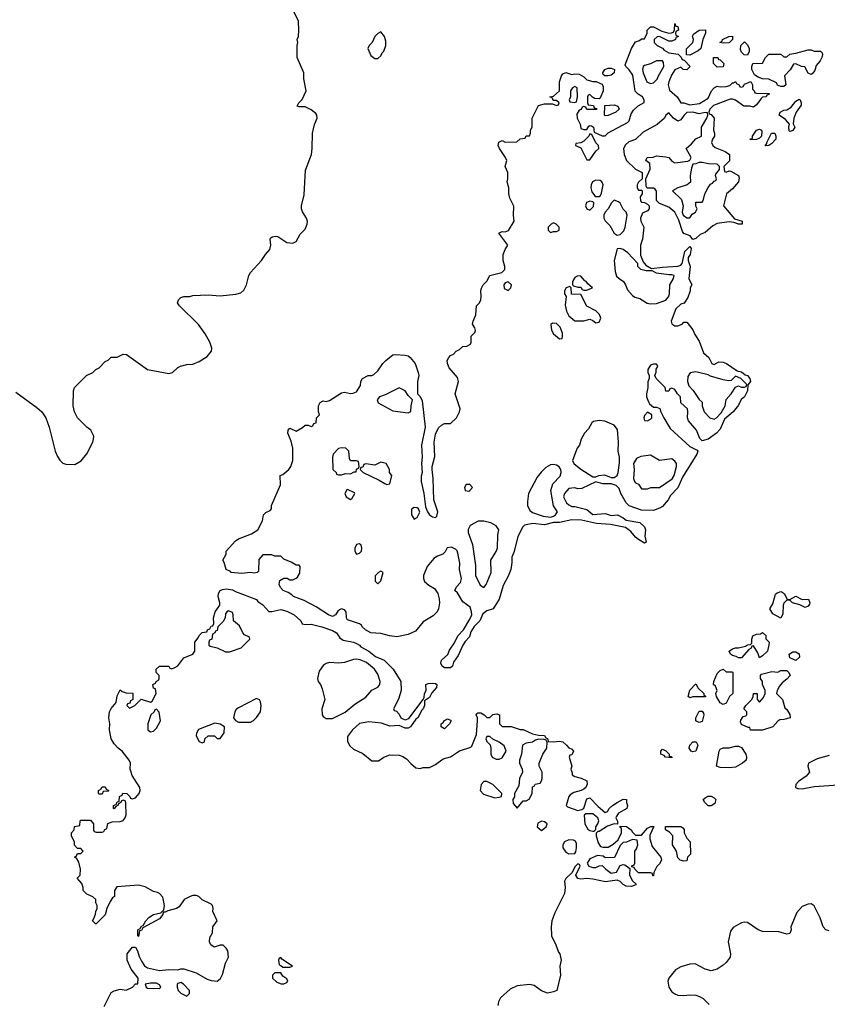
# Model space of a CAD drawing. Header units: inches. Extents: x 2293880 to 2522759, y 823965 to 1006879.
# Tile 272 of 325: x 2461166 to 2466497, y 830318 to 836820. Entities that reach past the tile are written whole.
import ezdxf

# ---------------------------------------------------------------- set-up
doc = ezdxf.new("R2010")
doc.units = ezdxf.units.IN
doc.header["$MEASUREMENT"] = 0
doc.layers.add('C4863', color=7, linetype='Continuous')

msp = doc.modelspace()

# ---------------------------------------------------------------- linework, layer by layer
at = {"layer": 'C4863', "color": 5}
for points, elevation in [([(2461139.8, 834359.8), (2461279.8, 834259.8), (2461312, 834230), (2461338, 834190), (2461361, 834130), (2461401, 833970), (2461415.3, 833935.3), (2461430, 833912), (2461450, 833892), (2461470, 833884.7), (2461530, 833882), (2461572.9, 833907.1), (2461610, 833952), (2461648.7, 834030), (2461654, 834050), (2461655.3, 834070), (2461635.3, 834110), (2461610, 834128), (2461548, 834190), (2461528, 834230), (2461518, 834270), (2461522, 834370), (2461528.7, 834390), (2461608, 834470), (2461648.8, 834491.2), (2461669.1, 834510.9), (2461690, 834522), (2461730, 834562), (2461750, 834572), (2461769, 834591), (2461810, 834591.3), (2461849.1, 834610.9), (2461872, 834610), (2462010, 834511), (2462150, 834482.8), (2462175.3, 834490), (2462210, 834522.8), (2462227.2, 834532.8), (2462270, 834543), (2462310, 834545.5), (2462350, 834562), (2462404.4, 834595.6), (2462432, 834630), (2462434, 834650), (2462420.7, 834690), (2462390, 834746), (2462346.7, 834806.7), (2462222, 834930), (2462208.7, 834950), (2462214, 834970), (2462230, 834986), (2462250, 834991), (2462288.8, 834991.2), (2462310, 834998), (2462410, 835002.8), (2462490, 834997.3), (2462592.5, 835007.5), (2462624.7, 835015.3), (2462645.6, 835034.4), (2462664, 835070), (2462679, 835130), (2462689.4, 835150.6), (2462762, 835230), (2462788.7, 835270), (2462818, 835302), (2462824, 835330), (2462819, 835370), (2462822, 835378), (2462832.9, 835387.1), (2462854, 835390), (2462870, 835387.7), (2462928.9, 835348.9), (2462970, 835344.2), (2462990, 835354.8), (2463016.3, 835403.7), (2463050, 835437.3), (2463063.6, 835470), (2463064.7, 835490), (2463058.3, 835510), (2463032.1, 835552.1), (2463025.1, 835570), (2463025.1, 835590), (2463044.4, 835664.4), (2463053.6, 835826.4), (2463091.3, 835930), (2463096.9, 835970), (2463098.5, 836070), (2463112.1, 836127.9), (2463129.6, 836170), (2463126.6, 836190), (2463119.7, 836199.7), (2463090, 836225.2), (2463050, 836245.2), (2463010, 836244), (2462998, 836250), (2463008, 836270), (2463030, 836292), (2463058, 836350), (2463042, 836430), (2463042, 836470), (2462998, 836570), (2462998, 836650), (2463002, 836670), (2462998, 836690), (2463006, 836710), (2463008, 836750), (2463006, 836810), (2462978, 836870)], 80), ([(2461723.1, 830303.1), (2461770, 830394.8), (2461790, 830406), (2461830, 830418), (2461870, 830412), (2461910, 830432), (2461930, 830452), (2461946, 830454), (2461948, 830490), (2461902, 830550), (2461875.3, 830610), (2461875.3, 830650), (2461910, 830694), (2461930, 830694), (2461944.7, 830670), (2461954.4, 830634.4), (2461970, 830602), (2461990, 830572), (2462010, 830558), (2462090, 830541), (2462150, 830546.8), (2462210, 830544.7), (2462230, 830551.3), (2462250, 830551.3), (2462330, 830526), (2462403.4, 830483.4), (2462430, 830474), (2462470, 830470.8), (2462491.8, 830488.2), (2462504.8, 830515.2), (2462525.2, 830590), (2462544, 830630), (2462539, 830670), (2462530, 830688), (2462510, 830708), (2462490, 830708.7), (2462450, 830695.3), (2462428, 830710), (2462418, 830730), (2462420.4, 830759.6), (2462438, 830790), (2462442, 830830), (2462468.7, 830870), (2462442, 830930), (2462444, 830950), (2462439, 830970), (2462430, 830979), (2462370, 831008), (2462348, 831030), (2462330, 831037.2), (2462310, 831037.2), (2462292, 831030), (2462252, 831010), (2462218, 830962), (2462202, 830950), (2462144.7, 830935.3), (2462126, 830926), (2462114, 830926), (2462112, 830910), (2462090, 830882), (2461978, 830822), (2461970, 830806), (2461958, 830802), (2461950, 830766), (2461946, 830770), (2461946, 830810), (2461962, 830818), (2461970, 830834), (2461982, 830838), (2461998, 830870), (2462018, 830890), (2462050, 830911.3), (2462098, 830922), (2462118, 830942), (2462122, 830970), (2462110, 831026), (2462088.4, 831048.4), (2462075.3, 831055.3), (2462050, 831062), (2461993.8, 831093.8), (2461950, 831105.2), (2461806.8, 831093.2), (2461792, 831070), (2461792, 831030), (2461779.6, 831020.4), (2461763.5, 830996.5), (2461742, 830950), (2461730.9, 830909.1), (2461670, 830848.7), (2461666, 830850), (2461646, 830870), (2461656.4, 830883.6), (2461667.3, 830912.7), (2461668.4, 830931.6), (2461678, 830950), (2461678, 830970), (2461668.4, 830988.4), (2461668, 831010), (2461650, 831028), (2461610, 831046), (2461586, 831070), (2461586, 831090), (2461576.4, 831116.4), (2461546, 831150), (2461566, 831170), (2461568, 831210), (2461556.4, 831256.4), (2461542, 831282), (2461528, 831290), (2461542, 831298), (2461547.3, 831312.7), (2461570, 831314), (2461586, 831330), (2461570, 831346), (2461547.3, 831347.3), (2461528.4, 831368.4), (2461528, 831390), (2461508.4, 831428.4), (2461508, 831450), (2461526, 831470), (2461527.3, 831492.7), (2461562, 831498), (2461566, 831530), (2461570, 831534), (2461632.7, 831532.7), (2461654, 831510), (2461654, 831470), (2461658, 831458), (2461670, 831454), (2461710, 831454), (2461722, 831458), (2461727.3, 831472.7), (2461742, 831478), (2461747.3, 831512.7), (2461776.4, 831523.6), (2461830, 831524.7), (2461850, 831532), (2461862, 831550), (2461868.7, 831570), (2461867.3, 831647.3), (2461862, 831662), (2461850, 831666), (2461838, 831662), (2461834, 831650), (2461818, 831642), (2461814, 831630), (2461798, 831622), (2461790, 831608), (2461786, 831610), (2461786, 831630), (2461802, 831638), (2461810, 831654), (2461822, 831658), (2461826, 831690), (2461842, 831698), (2461848, 831712), (2461874, 831710), (2461894, 831690), (2461898, 831678), (2461910, 831674), (2461930, 831682), (2461955.3, 831710), (2461961.2, 831730), (2461959, 831750), (2461909.5, 831829.5), (2461901.2, 831850), (2461895.3, 831870), (2461898, 831910), (2461888.7, 831930), (2461842, 831990), (2461815.3, 832010), (2461790, 832038), (2461769.3, 832070), (2461758, 832130), (2461762, 832170), (2461755.3, 832210), (2461759, 832250), (2461770, 832271.3), (2461802, 832310), (2461810, 832354), (2461830, 832394), (2461843.6, 832383.6), (2461870, 832374), (2461912.7, 832372.7), (2461914, 832330), (2461898, 832322), (2461892.7, 832307.3), (2461878, 832302), (2461874, 832290), (2461890, 832274), (2461926, 832290), (2461968, 832332), (2462030, 832312), (2462040.4, 832319.6), (2462068, 832370), (2462062, 832402), (2462050, 832406), (2462046, 832430), (2462062, 832438), (2462066, 832450), (2462082, 832458), (2462086, 832470), (2462086, 832490), (2462066, 832510), (2462066, 832530), (2462088.7, 832551.3), (2462150, 832551.3), (2462158, 832538), (2462170, 832534), (2462190, 832542), (2462210, 832552), (2462250, 832604.7), (2462309.1, 832630.9), (2462322, 832650), (2462322, 832710), (2462343.1, 832736.9), (2462350, 832754), (2462370, 832772), (2462402, 832778), (2462406, 832790), (2462422, 832798), (2462430, 832814), (2462442, 832818), (2462448, 832832), (2462445.2, 832870), (2462455.3, 832910), (2462487.3, 832952.7), (2462488, 832970), (2462475.3, 833010), (2462479, 833030), (2462488.7, 833050), (2462503.9, 833056.1), (2462530, 833061.6), (2462570, 833054.6), (2462590, 833043), (2462730, 832990.4), (2462738, 832978), (2462770, 832956), (2462810, 832911.3), (2462830, 832911), (2462890, 832924.4), (2462930, 832914.2), (2462977.6, 832890), (2463021, 832850), (2463030.8, 832830.8), (2463050, 832826), (2463090, 832828.2), (2463161, 832810), (2463230, 832786), (2463257.4, 832770), (2463278.8, 832738.8), (2463301.7, 832721.7), (2463370, 832708.8), (2463390, 832699.6), (2463408.2, 832690), (2463418, 832678), (2463470.6, 832650), (2463515.3, 832615.3), (2463570.8, 832590), (2463630.5, 832530.5), (2463682, 832450), (2463684.7, 832390), (2463666.4, 832333.6), (2463634, 832270), (2463638, 832258), (2463652.7, 832252.7), (2463670, 832234), (2463682, 832210), (2463699.8, 832199.8), (2463710, 832196), (2463734.8, 832205.2), (2463828.7, 832330), (2463835.3, 832344.7), (2463837.2, 832370), (2463848.7, 832390), (2463846, 832430), (2463863.1, 832436.9), (2463890, 832439.1), (2463910, 832437.1), (2463919.1, 832430), (2463917.1, 832410), (2463886, 832374), (2463870, 832343.7), (2463838, 832322), (2463838, 832290), (2463830, 832269), (2463820.5, 832259.5), (2463793.4, 832210), (2463779.9, 832200.1), (2463746, 832150), (2463730, 832142), (2463710, 832142), (2463670, 832159), (2463610, 832154.5), (2463554.2, 832174.2), (2463470, 832184.2), (2463408.8, 832171.2), (2463362.8, 832130), (2463330, 832086), (2463330, 832054), (2463344.5, 832024.5), (2463370, 832002.8), (2463430, 831974.8), (2463490, 831926), (2463534, 831926), (2463569.1, 831950.9), (2463610, 831966), (2463670, 831962.8), (2463694.8, 831954.8), (2463719.8, 831939.8), (2463747.3, 831907.3), (2463779.8, 831879.8), (2463810, 831876), (2463830, 831881), (2463870, 831881), (2463910, 831901), (2463962, 831938), (2464010, 831951.3), (2464069.1, 831990.9), (2464144, 832016), (2464150, 832022), (2464180.4, 832099.6), (2464188.7, 832190), (2464188, 832210), (2464178, 832230), (2464183.1, 832236.9), (2464190, 832242), (2464210, 832242), (2464232, 832230), (2464250, 832212), (2464270, 832212), (2464289.3, 832230.7), (2464315.3, 832235.3), (2464334, 832230), (2464332, 832170), (2464350, 832152), (2464410, 832151.3), (2464470, 832132), (2464490, 832132), (2464550, 832104.7), (2464590, 832094), (2464630, 832092), (2464638, 832078), (2464650, 832074), (2464654, 832054), (2464690, 832051.3), (2464730, 832056), (2464750, 832050.6), (2464776, 832030), (2464790, 832011.3), (2464810, 832002), (2464822, 831990), (2464810, 831966), (2464798, 831962), (2464794, 831950), (2464811.2, 831891.2), (2464804.7, 831870), (2464812.7, 831847.3), (2464812.7, 831832.7), (2464830, 831822), (2464871.2, 831811.2), (2464910, 831794), (2464911.6, 831771.6), (2464902, 831750), (2464890, 831738), (2464871.3, 831728.7), (2464823.5, 831716.5), (2464799.8, 831700.2), (2464790.9, 831689.1), (2464772, 831630), (2464781, 831621), (2464850, 831598), (2464876.4, 831603.6), (2464890, 831614), (2464910, 831674), (2464930, 831682), (2464983.5, 831623.5), (2465030, 831584.7), (2465046, 831590), (2465058, 831610), (2465078, 831630), (2465110, 831651.3), (2465150, 831672), (2465171, 831671), (2465171.3, 831650), (2465178, 831630), (2465174, 831610), (2465119.6, 831580.4), (2465103.6, 831556.4), (2465102, 831550), (2465112.7, 831527.3), (2465112.7, 831507.3), (2465090, 831508.7), (2465046.8, 831493.2), (2464990, 831458), (2464982, 831458), (2464972, 831448), (2464971.3, 831430), (2464983.5, 831383.5), (2465000.7, 831360.7), (2465015.3, 831355.3), (2465050, 831356), (2465084, 831376), (2465115.3, 831404.7), (2465138, 831450), (2465138, 831478), (2465130, 831486), (2465130, 831494), (2465170.9, 831490.9), (2465202, 831470), (2465210, 831454), (2465230, 831434), (2465270, 831434), (2465310, 831482), (2465332.7, 831492.7), (2465351.6, 831491.6), (2465324.7, 831435.3), (2465324.7, 831410), (2465339.8, 831359.8), (2465398, 831290), (2465402, 831270), (2465390, 831246), (2465371.6, 831228.4), (2465362, 831210), (2465352.7, 831187.3), (2465350, 831166), (2465346, 831166), (2465342, 831182), (2465330, 831186), (2465250, 831186), (2465226, 831210), (2465222, 831222), (2465206, 831226), (2465207.3, 831232.7), (2465222, 831238), (2465226, 831250), (2465226, 831330), (2465236.4, 831343.6), (2465246, 831370), (2465242, 831402), (2465210, 831406), (2465171.6, 831388.4), (2465150, 831386), (2465130, 831366), (2465092.7, 831287.3), (2465030, 831286), (2465016.4, 831296.4), (2464979.6, 831300.4), (2464930, 831278), (2464912, 831250), (2464922, 831230), (2464950, 831221), (2464970, 831221), (2464990, 831232), (2465010, 831234), (2465034, 831210), (2465070, 831184.7), (2465106, 831190), (2465130, 831234), (2465150, 831242), (2465159.6, 831239.6), (2465194, 831214), (2465192, 831170), (2465210, 831134), (2465232.7, 831112.7), (2465234, 831106), (2465203.6, 831096.4), (2465170, 831099), (2465150, 831109), (2465129.2, 831129.2), (2465110, 831138), (2465033.2, 831126.8), (2464950, 831145.1), (2464910.6, 831149.4), (2464870, 831145.2), (2464850, 831149), (2464838, 831170), (2464866, 831230), (2464862, 831242), (2464850, 831246), (2464830, 831226), (2464812.7, 831187.3), (2464770, 831148), (2464762.8, 831130), (2464767.3, 831090), (2464763, 831050), (2464697.7, 830922.3), (2464679.5, 830870), (2464674.4, 830830), (2464677.1, 830770), (2464705.5, 830710), (2464721.4, 830661.4), (2464730.6, 830650), (2464741, 830610), (2464731.3, 830570), (2464736, 830510), (2464710.5, 830410), (2464690, 830400.7), (2464650, 830392.3), (2464610, 830407.6), (2464562.4, 830442.4), (2464530, 830449.6), (2464450, 830439.5), (2464402.8, 830417.2), (2464340.3, 830359.7), (2464325.7, 830334.3), (2464322, 830310)], 60), ([(2466510, 831961.1), (2466430, 831938.5), (2466373.4, 831910), (2466367.3, 831890), (2466379.1, 831850), (2466356.1, 831823.9), (2466307, 831790), (2466288.4, 831770), (2466286, 831750), (2466302, 831742), (2466330, 831740.3), (2466410, 831756.4), (2466570, 831766.7)], 80), ([(2466510, 830802), (2466488, 830810), (2466469, 830830), (2466450, 830888), (2466410, 830968), (2466390, 830982), (2466370, 830979), (2466330, 830964), (2466295.2, 830924.8), (2466256, 830830), (2466258, 830810), (2466250, 830786), (2466230, 830782), (2466176.5, 830796.5), (2466070, 830799.5), (2466041.2, 830810), (2465970, 830858), (2465950, 830860.9), (2465930, 830855.1), (2465875.3, 830824.7), (2465858.3, 830801.7), (2465843.1, 830730), (2465857.1, 830650), (2465856.3, 830630), (2465830, 830594), (2465810, 830577.2), (2465770, 830549), (2465730, 830539), (2465690, 830549), (2465625.6, 830585.6), (2465590, 830582.7), (2465530, 830566), (2465495.6, 830544.4), (2465450.8, 830490), (2465444.9, 830470), (2465450.5, 830430.5), (2465470, 830401), (2465490, 830386), (2465510, 830378.8), (2465550, 830376), (2465590, 830381), (2465630, 830378), (2465654, 830370), (2465676.9, 830356.9), (2465716.9, 830316.9)], 80)]:
    msp.add_lwpolyline(points, dxfattribs=dict(at, elevation=elevation))
for points, elevation in [([(2465450, 836678), (2465390, 836708), (2465372.7, 836707.3), (2465354, 836690), (2465354, 836670), (2465374, 836650), (2465410, 836632), (2465419.6, 836619.6), (2465450, 836602), (2465511.6, 836591.6), (2465532.7, 836572.7), (2465538, 836558), (2465552.7, 836552.7), (2465591.6, 836511.6), (2465570, 836488.7), (2465546, 836490), (2465530, 836506), (2465490, 836488), (2465467.3, 836452.7), (2465450.7, 836410), (2465446.8, 836390), (2465454.8, 836354.8), (2465504.7, 836310), (2465530, 836272), (2465550, 836271.3), (2465590, 836258), (2465653.2, 836266.8), (2465710, 836302), (2465733.2, 836350), (2465750, 836371), (2465770, 836381), (2465790, 836376), (2465830, 836378), (2465854, 836386), (2465870, 836402), (2465878, 836402), (2465890, 836412), (2465898, 836398), (2465914, 836390), (2465918, 836378), (2465930, 836374), (2465942, 836378), (2465950, 836394), (2465991.6, 836411.6), (2466002, 836390), (2466002, 836362), (2466014, 836350), (2466018, 836338), (2466030, 836334), (2466112, 836332), (2466110, 836326), (2466098, 836322), (2466094, 836310), (2466070, 836308), (2466059.6, 836300.4), (2466030, 836258), (2466010, 836242), (2465988.4, 836248.4), (2465946, 836250), (2465890, 836289), (2465870, 836295.3), (2465854.6, 836294.6), (2465746, 836254), (2465722, 836230), (2465714, 836210), (2465718, 836198), (2465730, 836194), (2465751, 836170), (2465744.7, 836090), (2465751.3, 836070), (2465751.3, 836050), (2465738, 836030), (2465732, 836010), (2465742, 835990), (2465756, 835976), (2465822, 835950), (2465852, 835930), (2465851.3, 835888.7), (2465814, 835850), (2465818, 835818), (2465830, 835814), (2465850, 835822), (2465859.6, 835819.6), (2465910, 835792), (2465915.3, 835775.3), (2465910.7, 835749.3), (2465870, 835702), (2465831, 835669), (2465812, 835590), (2465884.7, 835504.7), (2465934, 835490), (2465934, 835470), (2465910, 835469.2), (2465880.4, 835480.4), (2465850, 835484), (2465770, 835474), (2465741.4, 835458.6), (2465690, 835414), (2465657.5, 835402.5), (2465630, 835375.3), (2465610, 835368), (2465592.5, 835392.5), (2465549.1, 835409.1), (2465540.2, 835420.2), (2465516, 835496), (2465489.3, 835549.3), (2465450, 835582), (2465390, 835606), (2465370, 835626), (2465368.4, 835688.4), (2465360.4, 835700.4), (2465350, 835708), (2465308, 835708), (2465300.4, 835720.4), (2465298, 835770), (2465327.3, 835832.7), (2465326, 835870), (2465298, 835890), (2465308.7, 835910), (2465347.3, 835912.7), (2465370, 835922), (2465430, 835914.8), (2465450.6, 835910.6), (2465470, 835884.7), (2465490, 835874.8), (2465575.3, 835884.7), (2465588.4, 835891.6), (2465598, 835910), (2465566, 835970), (2465600.4, 835999.6), (2465630, 836034), (2465666, 836050), (2465666, 836110), (2465702, 836170), (2465708, 836190), (2465706, 836206), (2465690, 836208), (2465650, 836199), (2465610, 836208.7), (2465570, 836208), (2465550, 836188), (2465530, 836158), (2465510, 836149), (2465482, 836170), (2465450, 836206), (2465431.6, 836188.4), (2465422, 836170), (2465372.8, 836127.2), (2465282, 836078), (2465230, 836028.7), (2465186.4, 836013.6), (2465165.4, 835994.6), (2465151.6, 835968.4), (2465156, 835930), (2465171, 835890), (2465230, 835832), (2465274, 835810), (2465274, 835770), (2465250, 835746), (2465242, 835730), (2465242, 835710), (2465250, 835694), (2465270, 835694), (2465274, 835690), (2465274, 835670), (2465262, 835650), (2465263.6, 835623.6), (2465270, 835614), (2465290, 835612), (2465310, 835602), (2465322, 835590), (2465322, 835570), (2465310, 835558), (2465278, 835542), (2465264.7, 835510), (2465266, 835490), (2465286, 835450), (2465278, 835370), (2465264.7, 835330), (2465264.7, 835264.7), (2465281, 835221), (2465298.8, 835198.8), (2465336.9, 835176.9), (2465410, 835186), (2465510, 835191.3), (2465530, 835198), (2465539, 835210), (2465555.3, 835290), (2465590, 835322), (2465598, 835310), (2465590.5, 835269.5), (2465578, 835250), (2465578, 835230), (2465591.3, 835190), (2465582, 835110), (2465602, 835070), (2465592, 835050), (2465591.2, 835028.8), (2465575.3, 834984.7), (2465551.3, 834948.7), (2465530, 834942), (2465496, 834910), (2465466.8, 834830), (2465471.2, 834811.2), (2465490, 834798), (2465510, 834798), (2465538, 834810), (2465550, 834822), (2465570, 834822), (2465610, 834771.3), (2465621.4, 834741.4), (2465650, 834698), (2465679.6, 834619.6), (2465714, 834590), (2465734, 834550), (2465750, 834542), (2465780.4, 834559.6), (2465810, 834558), (2465831.3, 834550), (2465901, 834501), (2465930, 834494), (2465954.4, 834474.4), (2465970.8, 834470), (2465984.7, 834450), (2465990.7, 834430), (2465972, 834408), (2465970, 834368), (2465950.6, 834330), (2465927.9, 834312.1), (2465910, 834275.3), (2465876, 834230), (2465818, 834182), (2465790, 834115.3), (2465766, 834090), (2465710.8, 834050), (2465670, 834038), (2465654.6, 834054.6), (2465634, 834110), (2465581.2, 834170), (2465574, 834190), (2465577.2, 834230), (2465574, 834250), (2465529.1, 834289.1), (2465528, 834330), (2465508.8, 834348.8), (2465490, 834378), (2465470, 834386), (2465458, 834382), (2465450, 834366), (2465430, 834366), (2465426, 834390), (2465368, 834450), (2465358, 834470), (2465367.3, 834492.7), (2465368, 834512), (2465378, 834530), (2465376.4, 834536.4), (2465370, 834546), (2465350, 834546), (2465330, 834538), (2465312, 834510), (2465312, 834490), (2465322, 834470), (2465322, 834450), (2465311.6, 834428.4), (2465311.3, 834390), (2465302.8, 834350), (2465304, 834330), (2465316.8, 834296.8), (2465324, 834284), (2465350, 834262), (2465370, 834262), (2465392, 834252), (2465398, 834230), (2465418.8, 834190), (2465460.5, 834120.5), (2465590, 834001), (2465638, 833978), (2465642, 833970), (2465634.8, 833950), (2465542, 833798), (2465510, 833729.5), (2465461.7, 833678.3), (2465447.3, 833650), (2465410, 833606), (2465390, 833593.2), (2465350, 833579), (2465270, 833582), (2465190, 833608.7), (2465169.4, 833629.4), (2465134, 833690), (2465124, 833724), (2465103.1, 833743.1), (2465070, 833755.3), (2465014.6, 833754.6), (2464970, 833768), (2464876.9, 833723.1), (2464850, 833722), (2464830, 833728), (2464790, 833724), (2464761, 833690), (2464756, 833670), (2464776, 833630), (2464790, 833616), (2464810, 833606), (2464830, 833606), (2464910, 833584.7), (2464950, 833552), (2465030, 833558), (2465070, 833546), (2465110.9, 833550.9), (2465150, 833531.3), (2465170, 833516), (2465258.5, 833498.5), (2465291, 833470), (2465296, 833450), (2465291.3, 833410), (2465302, 833370), (2465290, 833364), (2465250, 833386.6), (2465230, 833402), (2465200.1, 833440.1), (2465165.6, 833465.6), (2465066.2, 833486.2), (2464972.3, 833492.3), (2464874.2, 833514.2), (2464810, 833517), (2464730, 833499.3), (2464690, 833499), (2464630, 833485.1), (2464553.6, 833493.6), (2464499.1, 833480.9), (2464488, 833472), (2464453.2, 833406.8), (2464430, 833308), (2464414.8, 833270), (2464414.9, 833234.9), (2464408, 833190), (2464390, 833145.2), (2464356.7, 833083.3), (2464330, 832994), (2464290.9, 832929.1), (2464250, 832916), (2464223.1, 832896.9), (2464202.8, 832850), (2464166.6, 832813.4), (2464142.8, 832777.2), (2464135.8, 832744.2), (2464106, 832714), (2464090.5, 832690), (2464059.3, 832620.7), (2464030, 832578), (2464022.8, 832550), (2464010, 832539.3), (2463970, 832540.4), (2463955.6, 832550), (2463945.1, 832570), (2463949.6, 832590.4), (2463991.9, 832628.1), (2464003.6, 832656.4), (2464035.6, 832704.4), (2464058, 832750), (2464096, 832790), (2464138, 832862), (2464149.4, 832890), (2464149.3, 832910), (2464139.3, 832939.3), (2464090, 832975.3), (2464055.3, 833035.3), (2464038, 833050), (2464050, 833074), (2464076.4, 833103.6), (2464082, 833130), (2464069.4, 833189.4), (2464072, 833230), (2464058, 833298), (2464052.7, 833312.7), (2464042.7, 833322.7), (2464016, 833336), (2463988.2, 833331.8), (2463973.7, 833306.3), (2463958, 833290), (2463923.4, 833276.6), (2463899.3, 833260.7), (2463856, 833210), (2463830.8, 833150), (2463830.8, 833130), (2463838, 833110), (2463866, 833086), (2463904.5, 833064.5), (2463926.8, 833030), (2463935.3, 832995.3), (2463936, 832970), (2463930.9, 832929.1), (2463922, 832910), (2463896, 832884), (2463830, 832844), (2463778, 832782), (2463730, 832759), (2463654.8, 832745.2), (2463606, 832750), (2463550, 832767), (2463483.7, 832770), (2463448, 832790), (2463427.3, 832810), (2463422, 832822), (2463409.7, 832829.7), (2463330, 832857.2), (2463324.2, 832870), (2463322, 832910), (2463310, 832923.7), (2463290, 832929.5), (2463276.4, 832923.6), (2463265.5, 832914.5), (2463250.2, 832889.8), (2463230, 832879.7), (2463203.7, 832890), (2463122.6, 832942.6), (2463044.1, 832984.1), (2462973.2, 833010), (2462962.4, 833022.4), (2462937.6, 833037.6), (2462906, 833050), (2462886.6, 833070), (2462879, 833090), (2462884, 833116), (2462910, 833131.3), (2462931.2, 833131.2), (2462950, 833122), (2462970, 833122), (2462990, 833132), (2463000.4, 833139.6), (2463014.6, 833165.4), (2463018, 833210), (2463010, 833218), (2462990, 833218), (2462958, 833238), (2462910, 833258), (2462890, 833278), (2462850, 833278), (2462830, 833286), (2462770, 833286), (2462744.7, 833255.3), (2462742, 833178), (2462734, 833170), (2462714, 833166), (2462690, 833169.2), (2462630, 833162), (2462562.7, 833170), (2462556.9, 833176.9), (2462529, 833190), (2462516.4, 833236.4), (2462506, 833250), (2462528, 833290), (2462528.7, 833310), (2462590, 833378), (2462610, 833391), (2462696.4, 833423.6), (2462738, 833450), (2462768, 833510), (2462775.3, 833550), (2462790, 833564.7), (2462820.4, 833579.6), (2462828, 833590), (2462828.8, 833611.2), (2462887.3, 833747.3), (2462886, 833810), (2462903.1, 833816.9), (2462942, 833850), (2462955.3, 833870), (2462968.7, 833910), (2462969, 833990), (2462957.2, 834037.2), (2462935.3, 834090), (2462938, 834110), (2462950, 834122), (2462990, 834102), (2463033.2, 834126.8), (2463050, 834142), (2463070, 834142), (2463090, 834134), (2463102, 834138), (2463107.3, 834152.7), (2463122, 834158), (2463126, 834190), (2463146, 834210), (2463138, 834230), (2463138, 834270), (2463148.7, 834291.3), (2463170, 834302), (2463190, 834298), (2463210, 834304.7), (2463290, 834356), (2463310, 834361), (2463350, 834352), (2463367.3, 834352.7), (2463390, 834362), (2463415.3, 834404.7), (2463418, 834430), (2463429.5, 834450.5), (2463466, 834470), (2463490, 834471.3), (2463503.1, 834476.9), (2463530, 834502), (2463562, 834550), (2463582, 834570), (2463630, 834606), (2463646, 834610), (2463710, 834604.9), (2463730, 834599.1), (2463742.8, 834590), (2463775.5, 834550), (2463797.3, 834490), (2463800.7, 834470), (2463791.3, 834430), (2463792, 834350), (2463810, 834332), (2463823.6, 834303.6), (2463842.6, 834130), (2463818.4, 834010), (2463822.3, 833930), (2463818, 833890), (2463822.4, 833830), (2463815.1, 833804.9), (2463815.3, 833770), (2463833.4, 833690), (2463843.8, 833603.8), (2463857.6, 833570), (2463870, 833550.6), (2463890, 833536.4), (2463910, 833533), (2463918.8, 833541.2), (2463925.1, 833570), (2463900.4, 833650), (2463895.6, 833790), (2463887.8, 833850), (2463888, 833870), (2463905.3, 833934.7), (2463902.4, 834030), (2463910, 834082), (2463930, 834124.7), (2463950, 834142), (2463970, 834154), (2464010, 834154), (2464048.7, 834190), (2464069, 834230), (2464073.2, 834250), (2464041.2, 834350), (2464062, 834430), (2464056.4, 834456.4), (2464001.5, 834521.5), (2463989, 834550), (2463988.7, 834570), (2463998, 834590), (2464010, 834602), (2464028.4, 834611.6), (2464046, 834630), (2464070, 834642), (2464090, 834662), (2464116.4, 834663.6), (2464142, 834678), (2464146, 834690), (2464146, 834730), (2464170, 834754), (2464173.6, 834766.4), (2464170, 834786), (2464155.3, 834810), (2464159, 834830), (2464177.2, 834870), (2464182, 834930), (2464202, 834950), (2464209.2, 834970), (2464212.7, 834990), (2464209, 835031), (2464214, 835046), (2464226, 835070), (2464250, 835094), (2464269, 835131), (2464348, 835150), (2464368.7, 835170), (2464369, 835190), (2464357.2, 835230), (2464357.2, 835270), (2464370, 835302), (2464388, 835330), (2464328.7, 835411.3), (2464350, 835422), (2464370, 835418), (2464393.2, 835426.8), (2464429, 835490), (2464425.2, 835530), (2464428.4, 835588.4), (2464402, 835642), (2464394, 835670), (2464394, 835710), (2464384, 835750), (2464389, 835770), (2464389, 835810), (2464369.5, 835850), (2464381.2, 835890), (2464373.2, 835910), (2464333.2, 835970), (2464325.2, 835990), (2464328.7, 836011.3), (2464350, 836022), (2464370, 836012), (2464447.3, 836012.7), (2464470, 836034), (2464502, 836038), (2464510, 836054), (2464530, 836054), (2464538, 836070), (2464538, 836090), (2464548, 836110), (2464548.7, 836170), (2464590, 836254), (2464630, 836264.7), (2464683.6, 836263.6), (2464710, 836254), (2464722, 836258), (2464726, 836270), (2464710, 836286), (2464687.3, 836287.3), (2464682, 836302), (2464666, 836310), (2464690, 836314), (2464728, 836350), (2464729, 836410), (2464742, 836450), (2464750, 836462), (2464770, 836472), (2464810, 836458), (2464830, 836462), (2464859.6, 836459.6), (2464890, 836442), (2464910, 836422), (2464950, 836412), (2464971.6, 836411.6), (2464999.6, 836399.6), (2465010, 836394), (2465016.9, 836376.9), (2465018, 836350), (2464998, 836302), (2464990, 836298), (2464960.4, 836300.4), (2464947.3, 836307.3), (2464930, 836326), (2464918, 836322), (2464914, 836310), (2464914, 836270), (2464918, 836258), (2464952.7, 836252.7), (2464958, 836238), (2464972.7, 836232.7), (2464972.7, 836227.3), (2464910, 836226), (2464902, 836242), (2464890, 836246), (2464878, 836242), (2464872.7, 836227.3), (2464858, 836222), (2464843.6, 836196.4), (2464844.7, 836170), (2464864.7, 836130), (2464870, 836102), (2464890, 836094), (2464910, 836094), (2464923.1, 836116.9), (2464930, 836122), (2464939.6, 836119.6), (2464954, 836110), (2464958, 836078), (2465010, 836052), (2465030, 836052), (2465050, 836072), (2465179, 836141), (2465189, 836151), (2465202.7, 836197.3), (2465218, 836222), (2465249.2, 836250.8), (2465287.3, 836272.7), (2465288, 836290), (2465278, 836310), (2465248.8, 836328.8), (2465229, 836349), (2465212.9, 836452.9), (2465190, 836488.7), (2465166, 836510), (2465162, 836522), (2465204, 836630), (2465230, 836674), (2465256.4, 836683.6), (2465270, 836694), (2465290, 836694), (2465308, 836730), (2465308.7, 836750), (2465330, 836772), (2465350, 836772), (2465403.6, 836743.6), (2465450, 836732), (2465467.3, 836732.7), (2465482, 836738), (2465487.3, 836752.7), (2465490, 836794), (2465498, 836778), (2465510, 836774), (2465514, 836750), (2465498, 836742), (2465494, 836730), (2465498, 836718), (2465514, 836710), (2465498, 836702), (2465494, 836690), (2465470, 836678)], 60), ([(2463550, 836739), (2463530, 836728.7), (2463511.3, 836710), (2463492, 836670), (2463472, 836650), (2463464.7, 836630), (2463483.5, 836583.5), (2463510, 836564.7), (2463530, 836564.7), (2463550, 836582), (2463559, 836601), (2463570, 836612), (2463582.7, 836650), (2463582.7, 836677.3), (2463574, 836710)], 80), ([(2465590, 836586), (2465567.3, 836587.3), (2465567.3, 836627.3), (2465609, 836670), (2465614, 836690), (2465608, 836712), (2465614.6, 836725.4), (2465650, 836751), (2465692, 836752), (2465692, 836732), (2465676, 836690), (2465662, 836630), (2465645.4, 836614.6)], 60), ([(2465810, 836666), (2465788, 836670), (2465802, 836678), (2465806, 836690), (2465846, 836710), (2465870, 836712), (2465871.6, 836688.4), (2465850, 836668)], 60), ([(2465970, 836586), (2465947.3, 836587.3), (2465930, 836606), (2465923.1, 836623.1), (2465926, 836650), (2465950, 836674), (2465970, 836654), (2465982, 836630), (2465982, 836610)], 60), ([(2466410, 836612), (2466452.7, 836612.7), (2466462, 836602), (2466464.7, 836590), (2466461, 836570), (2466450, 836548), (2466423.6, 836516.4), (2466415.3, 836484.7), (2466396.9, 836463.1), (2466390, 836458), (2466370, 836466), (2466348, 836508), (2466326, 836510), (2466290, 836528), (2466272.7, 836527.3), (2466251.2, 836488.8), (2466214, 836450), (2466222, 836390), (2466210, 836378), (2466190, 836378), (2466168.4, 836388.4), (2466162, 836402), (2466110, 836428), (2466068.7, 836428.7), (2466040.2, 836440.2), (2466016.4, 836456.4), (2465998, 836490), (2465998, 836510), (2466006, 836530), (2466070, 836534), (2466089.1, 836570.9), (2466110, 836591.3), (2466190, 836592), (2466210, 836574), (2466230, 836574), (2466248.4, 836591.6), (2466290, 836598), (2466370, 836622), (2466390, 836622)], 60), ([(2465370, 836548.7), (2465330, 836528.7), (2465290, 836518), (2465282, 836510), (2465278, 836490), (2465281, 836470), (2465306, 836410), (2465330, 836398), (2465350, 836402), (2465373.6, 836426.4), (2465382, 836450), (2465418, 836510), (2465416.4, 836536.4), (2465408, 836548)], 60), ([(2465770, 836506), (2465746, 836530), (2465746, 836570), (2465774, 836570), (2465778, 836558), (2465790, 836554), (2465814, 836530), (2465810, 836508.7)], 60), ([(2465028.4, 836448.4), (2465018, 836458), (2465015.3, 836470), (2465028, 836490), (2465050, 836498.8), (2465070, 836498.8), (2465092, 836490), (2465090, 836468.7), (2465070, 836454), (2465050, 836448.7)], 60), ([(2464830, 836378), (2464814, 836370), (2464802, 836350), (2464802, 836310), (2464794, 836290), (2464798, 836278), (2464830, 836274), (2464842, 836278), (2464848, 836310), (2464846, 836370)], 60), ([(2465030, 836186), (2465026, 836190), (2465027.3, 836252.7), (2465090, 836258), (2465114, 836250), (2465122, 836230), (2465102, 836210), (2465050, 836188)], 60), ([(2466250, 836082), (2466245.6, 836085.6), (2466242, 836110), (2466248, 836130), (2466220.2, 836160.2), (2466178, 836190), (2466186, 836210), (2466210, 836222), (2466230, 836224.7), (2466257.2, 836242.8), (2466290, 836282), (2466310, 836296), (2466318, 836290), (2466324.7, 836270), (2466323.6, 836256.4), (2466291.3, 836210), (2466276, 836170), (2466271.6, 836131.6), (2466282, 836110), (2466270, 836088.7)], 60), ([(2464930, 836066), (2464922, 836050), (2464890, 836018), (2464870, 836006), (2464838, 836002), (2464834, 835990), (2464870, 835974), (2464910, 835894), (2464930, 835894), (2464969.1, 835950.9), (2464988, 835970), (2464986, 835990), (2464970, 836006), (2464942, 836062)], 60), ([(2465990, 836026), (2465988, 836030), (2466002, 836038), (2466002, 836050), (2466030, 836091), (2466050, 836098), (2466062, 836090), (2466063.6, 836083.6), (2466062, 836050), (2466050, 836038), (2466030, 836028)], 60), ([(2466086, 835986), (2466098, 836002), (2466098, 836010), (2466128.7, 836071.3), (2466150, 836071.3), (2466158, 836050), (2466156, 836030), (2466130, 836002), (2466110, 835988.7)], 60), ([(2465670, 835878), (2465650, 835878), (2465630, 835868), (2465610, 835866), (2465599.6, 835840.4), (2465592, 835790), (2465592.7, 835747.3), (2465571.6, 835728.4), (2465510, 835708.7), (2465474, 835690), (2465533.4, 835633.4), (2465546, 835590), (2465538, 835550), (2465544.7, 835530), (2465570, 835511.3), (2465590, 835512), (2465604, 835536), (2465626, 835550), (2465638, 835570), (2465628, 835588), (2465630, 835614), (2465670, 835614), (2465676.4, 835623.6), (2465688.7, 835670), (2465710, 835712), (2465725.6, 835734.4), (2465739, 835741), (2465750, 835754), (2465762, 835758), (2465766, 835770), (2465758, 835790), (2465760.4, 835799.6), (2465786, 835830), (2465786, 835850), (2465770, 835866), (2465711.6, 835868.4)], 60), ([(2464970, 835761.2), (2464946, 835750), (2464937.3, 835730), (2464936.3, 835710), (2464942.5, 835682.5), (2464959.8, 835659.8), (2464970, 835651.3), (2464990, 835651.3), (2465000.4, 835659.6), (2465005.6, 835674.4), (2465018, 835730), (2465009.1, 835749.1), (2464997.2, 835757.2)], 60), ([(2464930, 835622), (2464906.8, 835613.2), (2464901, 835590), (2464910, 835572), (2464930, 835562), (2464952.9, 835587.1), (2464955.3, 835610), (2464950, 835618)], 60), ([(2465090, 835628), (2465072, 835610), (2465051.3, 835570), (2465030, 835548), (2465021, 835530), (2465021, 835510), (2465030, 835492), (2465061, 835461), (2465090, 835411.3), (2465110, 835398), (2465130, 835402), (2465154, 835426), (2465162, 835450), (2465175.3, 835530), (2465168.8, 835548.8), (2465149.1, 835569.1), (2465130, 835608), (2465118, 835618)], 60), ([(2464690, 835478), (2464674, 835470), (2464654, 835450), (2464654, 835430), (2464670, 835414), (2464690, 835422), (2464710, 835422), (2464726, 835430), (2464726, 835450), (2464706, 835470)], 60), ([(2465130, 835308), (2465110, 835306), (2465091, 835230), (2465096.9, 835156.9), (2465106.4, 835126.4), (2465122, 835110), (2465150.8, 835090.8), (2465164.7, 835070), (2465176.9, 835036.9), (2465210, 834998), (2465227.3, 834987.3), (2465258.5, 834978.5), (2465307.3, 834947.3), (2465330, 834942.8), (2465370, 834946.8), (2465430, 834966.8), (2465449.2, 834990), (2465455.1, 835010), (2465457.2, 835070), (2465482, 835110), (2465486, 835130), (2465470, 835135.3), (2465450, 835134), (2465370, 835146), (2465340.4, 835160.4), (2465302, 835162), (2465266, 835170), (2465246, 835190), (2465246, 835210), (2465180.2, 835280.2), (2465150, 835302)], 60), ([(2464390, 835088.7), (2464370, 835082), (2464361, 835070), (2464364, 835044), (2464390, 835031.3), (2464408.7, 835050), (2464413.2, 835070)], 60), ([(2464850, 835128), (2464830, 835118), (2464814, 835090), (2464814, 835070), (2464822, 835062), (2464850, 835054), (2464870, 835054), (2464878, 835038), (2464890, 835034), (2464910, 835034), (2464930, 835042), (2464946, 835050), (2464915.3, 835075.3), (2464906, 835090), (2464895.3, 835095.3), (2464870, 835126)], 60), ([(2464798, 835058), (2464774, 835050), (2464762, 835030), (2464762, 835010), (2464772, 834992), (2464765.4, 834934.6), (2464775.3, 834895.3), (2464790, 834864.7), (2464830, 834831.3), (2464890, 834831.3), (2464930, 834842), (2464950, 834834), (2464970, 834818), (2464990, 834822), (2465002, 834850), (2464993.6, 834873.6), (2464970, 834898), (2464908.8, 834928.8), (2464870, 835006), (2464808.4, 835008.4), (2464806, 835050)], 60), ([(2464683.6, 834816.4), (2464672.7, 834807.3), (2464676, 834770), (2464690, 834744.7), (2464730, 834712), (2464746, 834714), (2464748, 834730), (2464748, 834750), (2464734, 834790), (2464710, 834814)], 60), ([(2465630, 834494), (2465591.2, 834488.8), (2465576.9, 834463.1), (2465574.8, 834430), (2465582.5, 834402.5), (2465610.6, 834370.6), (2465650, 834312), (2465670, 834294), (2465671.3, 834270), (2465684.7, 834230), (2465722, 834190), (2465750, 834182), (2465766, 834190), (2465796.4, 834223.6), (2465822, 834270), (2465830, 834312), (2465862, 834350), (2465890, 834394), (2465910, 834402), (2465930, 834394), (2465950, 834394), (2465962, 834398), (2465966, 834410), (2465926, 834450), (2465890, 834466), (2465862, 834438), (2465844.7, 834435.3), (2465810, 834440.9), (2465726, 834466), (2465710, 834475.3)], 60), ([(2463670, 834388), (2463578, 834342), (2463542, 834330), (2463524.7, 834310), (2463532, 834290), (2463630, 834236), (2463730, 834224.7), (2463748, 834232), (2463749.1, 834270.9), (2463758, 834310), (2463730, 834338), (2463710, 834368)], 60), ([(2465310, 834228), (2465290, 834206), (2465284.7, 834190), (2465290, 834174), (2465310, 834172), (2465330, 834182), (2465338, 834190), (2465338, 834210)], 60), ([(2464990, 834174), (2464954.4, 834165.6), (2464943, 834157), (2464920.9, 834119.1), (2464894.8, 834090), (2464871.3, 834050), (2464862, 834010), (2464844.7, 833990), (2464816, 833910), (2464824.7, 833890), (2464870, 833851.3), (2464950, 833802), (2464970, 833802), (2464989.1, 833810.9), (2465025.6, 833814.4), (2465070, 833796), (2465090, 833796), (2465109.3, 833810.7), (2465117.2, 833830), (2465126, 833894), (2465126, 833930), (2465117.2, 833970), (2465119.3, 834030), (2465112.7, 834112.7), (2465090, 834142), (2465028, 834168)], 60), ([(2463290, 833993.2), (2463270, 833988.7), (2463236, 833950), (2463231, 833930), (2463234, 833850), (2463254, 833830), (2463258, 833818), (2463270, 833814), (2463290, 833814), (2463316.4, 833823.6), (2463350, 833822), (2463374, 833834), (2463386, 833834), (2463388.4, 833851.6), (2463402, 833858), (2463406, 833870), (2463402, 833902), (2463390, 833906), (2463350, 833906), (2463343.1, 833923.1), (2463338, 833970), (2463318, 833990)], 60), ([(2465330, 833944), (2465265.4, 833934.6), (2465238, 833922), (2465218, 833890), (2465222, 833850), (2465218, 833790), (2465224.7, 833770), (2465230, 833762), (2465250, 833752), (2465270, 833722), (2465310, 833722), (2465331.2, 833731.2), (2465390, 833731.3), (2465472.1, 833787.9), (2465485.2, 833810), (2465501.2, 833870), (2465501.2, 833890), (2465490, 833904), (2465470, 833919), (2465390, 833908)], 60), ([(2463550, 833898), (2463510, 833878), (2463450, 833886), (2463438, 833882), (2463430, 833866), (2463418, 833862), (2463414, 833850), (2463434, 833830), (2463539.8, 833779.8), (2463576.9, 833756.9), (2463590, 833751.3), (2463610, 833754), (2463622, 833810), (2463608, 833830), (2463608, 833850), (2463586, 833890)], 60), ([(2464690, 833882.7), (2464670, 833879.5), (2464638.3, 833861.7), (2464607.2, 833832.8), (2464582, 833798), (2464524.9, 833690), (2464518, 833638), (2464518, 833610), (2464536, 833576), (2464550, 833564.7), (2464620.5, 833540.5), (2464670, 833534.8), (2464690, 833541), (2464702, 833550), (2464715.3, 833570), (2464689.5, 833609.5), (2464672, 833710), (2464685.6, 833754.4), (2464733.8, 833806.2), (2464739.3, 833830), (2464737.2, 833850), (2464726.3, 833866.3), (2464710, 833879)], 60), ([(2464138, 833750), (2464114, 833750), (2464102.8, 833730), (2464106.8, 833710), (2464130, 833706.8), (2464138, 833710), (2464155.3, 833730)], 60), ([(2463330, 833718), (2463324.7, 833715.3), (2463312, 833690), (2463322, 833670), (2463350, 833652), (2463360.4, 833659.6), (2463378, 833690), (2463375.3, 833695.3)], 60), ([(2463770, 833598), (2463752.7, 833587.3), (2463752, 833550), (2463770, 833522), (2463790, 833532), (2463807.3, 833567.3), (2463798, 833590), (2463790, 833595.3)], 60), ([(2464230, 833508.7), (2464191.6, 833508.4), (2464139.6, 833480.4), (2464126, 833454), (2464126.4, 833433.6), (2464155.3, 833355.3), (2464174.8, 833214.8), (2464174, 833150), (2464205.8, 833085.8), (2464230, 833071), (2464245.2, 833090), (2464278, 833170), (2464276, 833250), (2464311.5, 833308.5), (2464319.5, 833330), (2464321.5, 833418.5), (2464328, 833450), (2464310, 833478), (2464276.5, 833496.5)], 60), ([(2463410, 833359), (2463390, 833354), (2463377.3, 833330), (2463378.8, 833310), (2463390, 833291.3), (2463410, 833296), (2463421.2, 833310), (2463425.2, 833330), (2463419, 833350)], 60), ([(2463550, 833178), (2463534, 833170), (2463512.7, 833147.3), (2463512.7, 833112.7), (2463530, 833094), (2463550, 833114), (2463566, 833170)], 60), ([(2466250, 832992), (2466290, 833014), (2466330, 832992), (2466372.7, 832992.7), (2466382, 832970), (2466379.6, 832960.4), (2466370, 832946), (2466350, 832938), (2466316.4, 832956.4), (2466266, 832970), (2466250, 832986), (2466230, 832986), (2466210, 832966), (2466205.4, 832954.6), (2466203.6, 832896.4), (2466190, 832868), (2466136.4, 832896.4), (2466118, 832930), (2466136.5, 832963.5), (2466154.6, 833025.4), (2466164.7, 833035.3), (2466190, 833044.7), (2466199.8, 833039.8), (2466211.3, 833031.3), (2466232.7, 832992.7)], 60), ([(2462544.7, 832915.3), (2462534, 832910), (2462523.6, 832896.4), (2462522, 832870), (2462510, 832846), (2462474, 832810), (2462470, 832786), (2462458, 832782), (2462454, 832770), (2462438, 832762), (2462434, 832730), (2462418, 832722), (2462414, 832710), (2462414, 832690), (2462423.6, 832683.6), (2462470, 832672), (2462525.4, 832645.4), (2462550, 832644.7), (2462628.8, 832671.2), (2462686, 832730), (2462682, 832742), (2462650, 832758), (2462638, 832770), (2462617, 832817), (2462578, 832850), (2462575.3, 832890), (2462570, 832906)], 60), ([(2466050, 832606), (2466038, 832638), (2466010, 832686), (2465998, 832682), (2465994, 832670), (2465979.6, 832660.4), (2465930, 832606), (2465910, 832606), (2465895.3, 832615.3), (2465870, 832622), (2465858, 832630), (2465849, 832650), (2465870, 832664.7), (2465890, 832671.3), (2465910, 832671.3), (2465956.4, 832683.6), (2465970, 832692), (2465990, 832694), (2465998, 832702), (2465998, 832730), (2466006, 832750), (2466030, 832762), (2466056.4, 832763.6), (2466070, 832774), (2466090, 832754), (2466092, 832732), (2466112, 832710), (2466111.6, 832691.6), (2466102, 832650), (2466070, 832618)], 60), ([(2466290, 832588), (2466250, 832606), (2466246, 832630), (2466270, 832644.7), (2466290, 832644.7), (2466310, 832632), (2466314, 832610)], 60), ([(2463390, 832596), (2463370, 832595.1), (2463310, 832575.1), (2463270.5, 832569.5), (2463210, 832575.3), (2463190, 832569), (2463170, 832555.3), (2463142.8, 832517.2), (2463130.8, 832470), (2463136, 832450), (2463151, 832430), (2463162, 832402), (2463181, 832330), (2463160.7, 832270), (2463162.8, 832230), (2463170, 832218), (2463190, 832206), (2463230, 832206), (2463313.6, 832246.4), (2463379.3, 832300.7), (2463450, 832346), (2463490, 832391.3), (2463530, 832411.3), (2463544, 832430), (2463545.2, 832450), (2463530, 832498), (2463508.7, 832530), (2463455.1, 832575.1), (2463412.5, 832592.5)], 60), ([(2465830, 832514), (2465870, 832514), (2465874, 832510), (2465874, 832370), (2465852, 832350), (2465830, 832306), (2465810, 832298), (2465790, 832308), (2465766, 832350), (2465762, 832370), (2465768.7, 832390), (2465758, 832418), (2465746, 832430), (2465748, 832450), (2465770, 832502), (2465790, 832522), (2465810, 832532)], 60), ([(2465990, 832128), (2465986, 832146), (2465974, 832146), (2465930, 832166), (2465924, 832184), (2465925.6, 832194.4), (2465942, 832218), (2465958, 832222), (2465966, 832230), (2465966, 832250), (2465946, 832270), (2465958, 832290), (2465998, 832330), (2466008, 832350), (2466010, 832371.3), (2466034, 832370), (2466034, 832330), (2466050, 832314), (2466076.4, 832343.6), (2466086, 832370), (2466086, 832390), (2466068.8, 832428.8), (2466068.7, 832450), (2466055.3, 832470), (2466055.3, 832490), (2466062.7, 832497.3), (2466130, 832516), (2466170, 832511.3), (2466190, 832522), (2466230, 832522), (2466242, 832510), (2466251, 832490), (2466230, 832464), (2466198.8, 832441.2), (2466181.4, 832418.6), (2466164.7, 832390), (2466162, 832370), (2466202, 832330), (2466216, 832276), (2466230, 832264.7), (2466250, 832232), (2466250.5, 832209.5), (2466210, 832198), (2466183.6, 832196.4), (2466170, 832188), (2466138, 832150), (2466070, 832128)], 60), ([(2465590, 832342), (2465578, 832350), (2465590, 832392), (2465630, 832434), (2465645.4, 832405.4), (2465682, 832370), (2465682, 832362), (2465694, 832350), (2465690, 832348), (2465610, 832348)], 60), ([(2462730, 832338), (2462610, 832275.3), (2462595.3, 832264.7), (2462586, 832250), (2462578, 832210), (2462591.2, 832191.2), (2462610, 832182), (2462690, 832181), (2462710, 832191), (2462730, 832211), (2462756, 832250), (2462759.3, 832290), (2462754.8, 832314.8), (2462750, 832328)], 60), ([(2462070, 832266), (2462058, 832262), (2462054, 832250), (2462032, 832230), (2462011.3, 832170), (2462012, 832130), (2462030, 832118), (2462050, 832122), (2462070, 832142), (2462095.3, 832190), (2462087.3, 832247.3)], 60), ([(2465650, 832178), (2465628, 832190), (2465628, 832210), (2465650, 832254), (2465670, 832254), (2465679.6, 832239.6), (2465682, 832230), (2465670, 832186)], 60), ([(2462453.6, 832173.6), (2462346.4, 832133.6), (2462332.7, 832107.3), (2462332, 832090), (2462350, 832054), (2462370, 832044.7), (2462386, 832050), (2462388.7, 832071.3), (2462410, 832091.3), (2462451.2, 832091.2), (2462470, 832074), (2462490, 832074), (2462515.3, 832110), (2462518, 832150), (2462490, 832168.7)], 60), ([(2463970, 832138), (2463949.1, 832149.1), (2463948.7, 832170), (2463962, 832178), (2463970, 832192), (2463990, 832202), (2464010, 832194), (2464014, 832190), (2464002, 832170)], 60), ([(2464270, 832086), (2464250, 832086), (2464242, 832070), (2464250, 832054), (2464271.3, 832031.3), (2464276, 832010), (2464276, 831970), (2464284.7, 831950), (2464310, 831936), (2464330, 831936), (2464350, 831946), (2464378, 831990), (2464364, 832024), (2464330, 832049), (2464288, 832068)], 60), ([(2464590, 832068), (2464570, 832062), (2464550, 832049), (2464510, 832042), (2464484.7, 832030), (2464478.8, 831970), (2464464.7, 831930), (2464464.7, 831910), (2464482, 831870), (2464484.7, 831850), (2464466, 831810), (2464459.6, 831760.4), (2464432, 831710), (2464431.6, 831688.4), (2464422, 831670), (2464423.6, 831643.6), (2464450, 831614), (2464490, 831662), (2464510, 831662), (2464528.4, 831671.6), (2464548, 831710), (2464550, 831754), (2464562, 831758), (2464568.4, 831771.6), (2464602, 831778), (2464610, 831794), (2464615.3, 831810), (2464614, 831850), (2464595.3, 831890), (2464595.3, 831910), (2464619.3, 831970), (2464645.2, 832010), (2464648, 832048), (2464642, 832062), (2464627.3, 832067.3)], 60), ([(2465610, 831984), (2465598, 831990), (2465584, 832010), (2465588.7, 832030), (2465610, 832052), (2465631.3, 832051.3), (2465642, 832030), (2465630, 831988.7)], 60), ([(2465454, 831954), (2465466, 831954), (2465472, 831950), (2465470, 831946), (2465428.7, 831950), (2465420.4, 831960.4), (2465398, 831970), (2465398, 831990), (2465410, 832002), (2465430, 831992), (2465452, 831970)], 60), ([(2465850, 831879), (2465790, 831882), (2465766, 831890), (2465782, 831990), (2465790, 832002), (2465810, 832012), (2465850, 832011.3), (2465890, 832022), (2465910, 832022), (2465930, 832014), (2465958, 831970), (2465964, 831950), (2465961, 831930), (2465938, 831910), (2465890, 831884)], 60), ([(2464250, 831788.7), (2464230, 831788.7), (2464211.3, 831770), (2464206, 831730), (2464226.4, 831706.4), (2464302, 831682), (2464330, 831684.7), (2464346, 831690), (2464348, 831710), (2464288.8, 831768.8)], 60), ([(2461690, 831706), (2461686, 831710), (2461686, 831730), (2461702, 831738), (2461710, 831754), (2461730, 831754), (2461738, 831738), (2461754, 831730), (2461750, 831726), (2461718, 831722), (2461710, 831706)], 60), ([(2465730, 831628), (2465710, 831628.7), (2465688, 831650), (2465678, 831670), (2465690, 831682), (2465710, 831691.3), (2465730, 831691.3), (2465750, 831682), (2465762, 831670), (2465755.3, 831644.7)], 60), ([(2464903.6, 831576.4), (2464892.7, 831567.3), (2464896, 831510), (2464915.3, 831475.3), (2464930, 831464.7), (2464950, 831462), (2464958, 831462), (2464968, 831472), (2464968.7, 831490), (2464982, 831510), (2464988.7, 831530), (2464982, 831550), (2464950, 831575.3)], 60), ([(2464610, 831528), (2464586.4, 831513.6), (2464582, 831490), (2464610, 831466), (2464642, 831490), (2464648, 831510), (2464630, 831522)], 60), ([(2465550, 831262), (2465526, 831270), (2465510, 831286), (2465502, 831330), (2465475.3, 831370), (2465478, 831430), (2465455.3, 831455.3), (2465428, 831470), (2465428.7, 831491.3), (2465530, 831492), (2465543.6, 831483.6), (2465551.6, 831471.6), (2465552, 831450), (2465570, 831414), (2465592, 831390), (2465594, 831310), (2465574, 831290), (2465570, 831266)], 60), ([(2464790, 831404), (2464762, 831390), (2464751.3, 831370), (2464751.6, 831351.6), (2464770, 831322), (2464790, 831312), (2464830, 831314), (2464836.4, 831323.6), (2464842, 831350), (2464840.4, 831380.4), (2464834.6, 831394.6), (2464822, 831402)], 60), ([(2462890, 830626), (2462878, 830622), (2462874, 830610), (2462878, 830578), (2462890, 830574), (2462902, 830562), (2462950, 830562), (2462966, 830570), (2462895.3, 830615.3)], 60), ([(2462890, 830526), (2462850, 830526), (2462834, 830510), (2462834, 830490), (2462863.6, 830463.6), (2462892.7, 830452.7), (2462910, 830452), (2462930, 830462), (2462935.3, 830470), (2462930, 830486), (2462903.1, 830503.1)], 60), ([(2462070, 830458), (2462030, 830458), (2461994, 830450), (2462002, 830430), (2462010, 830424.7), (2462090, 830422), (2462098, 830430), (2462090, 830446)], 60), ([(2462230, 830462), (2462210, 830455.3), (2462204.7, 830450), (2462204.7, 830430), (2462212, 830410), (2462230, 830392), (2462270, 830372), (2462288, 830390), (2462288, 830410), (2462248, 830450)], 60)]:
    msp.add_lwpolyline(points, close=True, dxfattribs=dict(at, elevation=elevation))

doc.saveas('drawing.dxf')
